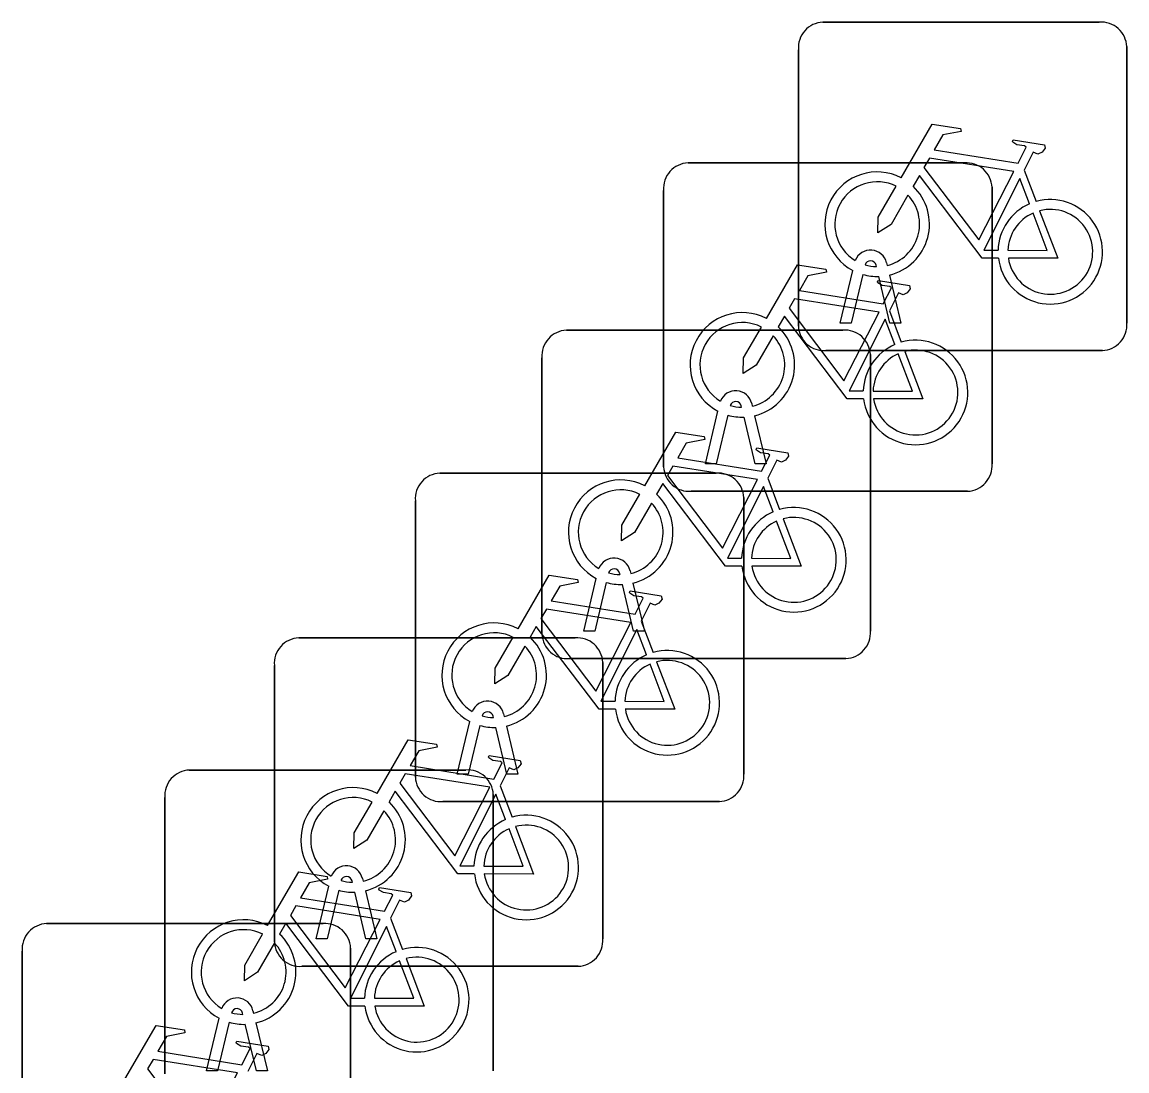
# Model space of a CAD drawing. Extents: x 158472 to 159562, y 388525 to 389606.
# Drawn here: x 158735.071 to 158738.432, y 388824.507 to 388827.698 of the extents above; entities that cross this region are included whole.
import ezdxf

# ---------------------------------------------------------------- set-up
doc = ezdxf.new("R2010")
doc.units = 0
doc.layers.add('IMGEO_Fietsenrek', color=7, linetype='Continuous')

msp = doc.modelspace()

# ---------------------------------------------------------------- linework, layer by layer
at = {"layer": 'IMGEO_Fietsenrek'}
for p, q in [((158737.5069, 388827.6975), (158738.3478, 388827.6975)), ((158738.3478, 388827.6975), (158737.5069, 388827.6975)), ((158737.4325, 388826.7729), (158737.4325, 388827.6138)), ((158737.4325, 388827.6138), (158737.4325, 388826.7729)), ((158738.4315, 388827.6231), (158738.4315, 388826.7822)), ((158738.4315, 388826.7822), (158738.4315, 388827.6231)), ((158737.0969, 388827.2695), (158737.9378, 388827.2695)), ((158737.9378, 388827.2695), (158737.0969, 388827.2695)), ((158738.1192, 388827.2472), (158738.1555, 388827.152)), ((158738.0215, 388827.1951), (158738.0215, 388826.3542)), ((158738.0215, 388826.3542), (158738.0215, 388827.1951)), ((158737.0225, 388826.3449), (158737.0225, 388827.1858)), ((158737.0225, 388827.1858), (158737.0225, 388826.3449)), ((158737.7006, 388826.9654), (158737.7024, 388826.9575)), ((158737.5595, 388826.7823), (158737.5978, 388826.9423)), ((158737.6282, 388826.9301), (158737.5929, 388826.7823)), ((158737.6699, 388826.9539), (158737.6689, 388826.9582)), ((158737.7094, 388826.9283), (158737.7444, 388826.7823)), ((158737.711, 388826.7823), (158737.6771, 388826.924)), ((158737.7092, 388826.8192), (158737.7455, 388826.724)), ((158736.7269, 388826.7605), (158737.5678, 388826.7605)), ((158737.5678, 388826.7605), (158736.7269, 388826.7605)), ((158737.5929, 388826.7823), (158737.5595, 388826.7823)), ((158737.7444, 388826.7823), (158737.711, 388826.7823)), ((158738.3571, 388826.6985), (158737.5162, 388826.6985)), ((158737.5162, 388826.6985), (158738.3571, 388826.6985)), ((158736.6525, 388825.8359), (158736.6525, 388826.6768)), ((158736.6525, 388826.6768), (158736.6525, 388825.8359)), ((158737.6515, 388826.6861), (158737.6515, 388825.8452)), ((158737.6515, 388825.8452), (158737.6515, 388826.6861)), ((158737.2599, 388826.5259), (158737.2589, 388826.5302)), ((158737.2906, 388826.5374), (158737.2924, 388826.5295)), ((158737.1495, 388826.3543), (158737.1878, 388826.5143)), ((158737.2182, 388826.5021), (158737.1829, 388826.3543)), ((158737.301, 388826.3543), (158737.2671, 388826.496)), ((158737.2994, 388826.5003), (158737.3344, 388826.3543)), ((158736.3419, 388826.3255), (158737.1828, 388826.3255)), ((158737.1828, 388826.3255), (158736.3419, 388826.3255)), ((158737.1829, 388826.3543), (158737.1495, 388826.3543)), ((158737.3344, 388826.3543), (158737.301, 388826.3543)), ((158737.3392, 388826.3102), (158737.3755, 388826.215)), ((158737.9471, 388826.2705), (158737.1062, 388826.2705)), ((158737.1062, 388826.2705), (158737.9471, 388826.2705)), ((158736.2675, 388825.4009), (158736.2675, 388826.2418)), ((158736.2675, 388826.2418), (158736.2675, 388825.4009)), ((158737.2665, 388826.2511), (158737.2665, 388825.4102)), ((158737.2665, 388825.4102), (158737.2665, 388826.2511)), ((158736.8899, 388826.0169), (158736.8889, 388826.0212)), ((158736.9206, 388826.0284), (158736.9224, 388826.0205)), ((158736.7795, 388825.8453), (158736.8178, 388826.0053)), ((158736.8482, 388825.9931), (158736.8129, 388825.8453)), ((158736.931, 388825.8453), (158736.8971, 388825.987)), ((158736.9294, 388825.9913), (158736.9644, 388825.8453)), ((158736.9542, 388825.8752), (158736.9905, 388825.78)), ((158735.9129, 388825.8245), (158736.7538, 388825.8245)), ((158736.7538, 388825.8245), (158735.9129, 388825.8245)), ((158736.8129, 388825.8453), (158736.7795, 388825.8453)), ((158736.9644, 388825.8453), (158736.931, 388825.8453)), ((158737.5771, 388825.7615), (158736.7362, 388825.7615)), ((158736.7362, 388825.7615), (158737.5771, 388825.7615)), ((158736.8375, 388825.7501), (158736.8375, 388824.9092)), ((158736.8375, 388824.9092), (158736.8375, 388825.7501)), ((158735.8385, 388824.8999), (158735.8385, 388825.7408)), ((158735.8385, 388825.7408), (158735.8385, 388824.8999)), ((158736.5049, 388825.5819), (158736.5039, 388825.5862)), ((158736.5356, 388825.5934), (158736.5374, 388825.5855)), ((158736.3945, 388825.4103), (158736.4328, 388825.5703)), ((158736.4632, 388825.5581), (158736.4279, 388825.4103)), ((158736.546, 388825.4103), (158736.5121, 388825.552)), ((158736.5444, 388825.5563), (158736.5794, 388825.4103)), ((158735.5799, 388825.4225), (158736.4208, 388825.4225)), ((158736.4208, 388825.4225), (158735.5799, 388825.4225)), ((158736.4279, 388825.4103), (158736.3945, 388825.4103)), ((158736.5794, 388825.4103), (158736.546, 388825.4103)), ((158736.5045, 388825.3481), (158736.5045, 388824.5072)), ((158736.5045, 388824.5072), (158736.5045, 388825.3481)), ((158736.5252, 388825.3742), (158736.5615, 388825.279)), ((158735.5055, 388824.4979), (158735.5055, 388825.3388)), ((158735.5055, 388825.3388), (158735.5055, 388824.4979)), ((158737.1921, 388825.3265), (158736.3512, 388825.3265)), ((158736.3512, 388825.3265), (158737.1921, 388825.3265)), ((158736.0759, 388825.0809), (158736.0749, 388825.0852)), ((158736.1066, 388825.0924), (158736.1084, 388825.0845)), ((158735.9655, 388824.9093), (158736.0038, 388825.0693)), ((158736.0342, 388825.0571), (158735.9989, 388824.9093)), ((158736.117, 388824.9093), (158736.0831, 388825.051)), ((158736.1154, 388825.0553), (158736.1504, 388824.9093)), ((158735.1459, 388824.9555), (158735.9868, 388824.9555)), ((158735.9868, 388824.9555), (158735.1459, 388824.9555)), ((158736.1922, 388824.9722), (158736.2285, 388824.877)), ((158735.9989, 388824.9093), (158735.9655, 388824.9093)), ((158736.0705, 388824.8811), (158736.0705, 388824.0402)), ((158736.0705, 388824.0402), (158736.0705, 388824.8811)), ((158736.1504, 388824.9093), (158736.117, 388824.9093)), ((158735.0715, 388824.0309), (158735.0715, 388824.8718)), ((158735.0715, 388824.8718), (158735.0715, 388824.0309)), ((158736.7631, 388824.8255), (158735.9222, 388824.8255)), ((158735.9222, 388824.8255), (158736.7631, 388824.8255)), ((158735.7429, 388824.6789), (158735.7419, 388824.6832)), ((158735.7736, 388824.6904), (158735.7754, 388824.6825)), ((158735.6325, 388824.5073), (158735.6708, 388824.6673)), ((158735.7012, 388824.6551), (158735.6659, 388824.5073)), ((158735.784, 388824.5073), (158735.7501, 388824.649)), ((158735.7824, 388824.6533), (158735.8174, 388824.5073)), ((158735.6659, 388824.5073), (158735.6325, 388824.5073)), ((158735.8174, 388824.5073), (158735.784, 388824.5073))]:
    msp.add_line(p, q, dxfattribs=at)
for points in [[(158737.7451, 388827.2242), (158737.8398, 388827.3877), (158737.926, 388827.3739), (158737.9277, 388827.3652), (158737.8716, 388827.3543), (158737.8454, 388827.309), (158738.1006, 388827.2682)], [(158738.1006, 388827.2682), (158738.1256, 388827.317), (158738.1205, 388827.321), (158738.0973, 388827.3247), (158738.0846, 388827.3322), (158738.0836, 388827.3353), (158738.0858, 388827.3399), (158738.1806, 388827.3248), (158738.1829, 388827.3145), (158738.1735, 388827.3021), (158738.1611, 388827.2957), (158738.1466, 388827.3019), (158738.1192, 388827.2472)], [(158738.0877, 388827.243), (158737.8309, 388827.284), (158737.8142, 388827.2552), (158737.9812, 388827.0349), (158738.0877, 388827.243)], [(158738.0408, 388826.9795), (158737.9911, 388826.9796), (158737.8004, 388827.2313), (158737.7814, 388827.1985)], [(158737.7658, 388827.1717), (158737.7142, 388827.0825), (158737.6743, 388827.0565), (158737.6755, 388827.104), (158737.73, 388827.1982)], [(158738.1357, 388827.145), (158738.1064, 388827.2218), (158737.997, 388827.0037), (158738.0397, 388827.0036)], [(158738.0697, 388827.0035), (158738.1896, 388827.0033), (158738.1464, 388827.1169)], [(158738.1662, 388827.1238), (158738.2212, 388826.9792), (158738.0711, 388826.9795)], [(158737.3351, 388826.7962), (158737.4298, 388826.9597), (158737.516, 388826.9459), (158737.5177, 388826.9372), (158737.4616, 388826.9263), (158737.4354, 388826.881), (158737.6906, 388826.8402)], [(158737.6906, 388826.8402), (158737.7156, 388826.889), (158737.7105, 388826.893), (158737.6873, 388826.8967), (158737.6746, 388826.9042), (158737.6736, 388826.9073), (158737.6758, 388826.9119), (158737.7706, 388826.8968), (158737.7729, 388826.8865), (158737.7635, 388826.8741), (158737.7511, 388826.8677), (158737.7366, 388826.8739), (158737.7092, 388826.8192)], [(158737.6777, 388826.815), (158737.4209, 388826.856), (158737.4042, 388826.8272), (158737.5712, 388826.6069), (158737.6777, 388826.815)], [(158737.6308, 388826.5515), (158737.5811, 388826.5516), (158737.3904, 388826.8033), (158737.3714, 388826.7705)], [(158737.7257, 388826.717), (158737.6964, 388826.7938), (158737.587, 388826.5757), (158737.6297, 388826.5756)], [(158737.3558, 388826.7437), (158737.3042, 388826.6545), (158737.2643, 388826.6285), (158737.2655, 388826.676), (158737.32, 388826.7702)], [(158737.7562, 388826.6958), (158737.8112, 388826.5512), (158737.6611, 388826.5515)], [(158737.6597, 388826.5755), (158737.7796, 388826.5753), (158737.7364, 388826.6889)], [(158736.9651, 388826.2872), (158737.0598, 388826.4507), (158737.146, 388826.4369), (158737.1477, 388826.4282), (158737.0916, 388826.4173), (158737.0654, 388826.372), (158737.3206, 388826.3312)], [(158737.3206, 388826.3312), (158737.3456, 388826.38), (158737.3405, 388826.384), (158737.3173, 388826.3877), (158737.3046, 388826.3952), (158737.3036, 388826.3983), (158737.3058, 388826.4029), (158737.4006, 388826.3878), (158737.4029, 388826.3775), (158737.3935, 388826.3651), (158737.3811, 388826.3587), (158737.3666, 388826.3649), (158737.3392, 388826.3102)], [(158737.3077, 388826.306), (158737.0509, 388826.347), (158737.0342, 388826.3182), (158737.2012, 388826.0979), (158737.3077, 388826.306)], [(158737.2608, 388826.0425), (158737.2111, 388826.0426), (158737.0204, 388826.2943), (158737.0014, 388826.2615)], [(158736.9858, 388826.2347), (158736.9342, 388826.1455), (158736.8943, 388826.1195), (158736.8955, 388826.167), (158736.95, 388826.2612)], [(158737.3557, 388826.208), (158737.3264, 388826.2848), (158737.217, 388826.0667), (158737.2597, 388826.0666)], [(158737.2897, 388826.0665), (158737.4096, 388826.0663), (158737.3664, 388826.1799)], [(158737.3862, 388826.1868), (158737.4412, 388826.0422), (158737.2911, 388826.0425)], [(158736.5801, 388825.8522), (158736.6748, 388826.0157), (158736.761, 388826.0019), (158736.7627, 388825.9932), (158736.7066, 388825.9823), (158736.6804, 388825.937), (158736.9356, 388825.8962)], [(158736.9356, 388825.8962), (158736.9606, 388825.945), (158736.9555, 388825.949), (158736.9323, 388825.9527), (158736.9196, 388825.9602), (158736.9186, 388825.9633), (158736.9208, 388825.9679), (158737.0156, 388825.9528), (158737.0179, 388825.9425), (158737.0085, 388825.9301), (158736.9961, 388825.9237), (158736.9816, 388825.9299), (158736.9542, 388825.8752)], [(158736.9227, 388825.871), (158736.6659, 388825.912), (158736.6492, 388825.8832), (158736.8162, 388825.6629), (158736.9227, 388825.871)], [(158736.8758, 388825.6075), (158736.8261, 388825.6076), (158736.6354, 388825.8593), (158736.6164, 388825.8265)], [(158736.6008, 388825.7997), (158736.5492, 388825.7105), (158736.5093, 388825.6845), (158736.5105, 388825.732), (158736.565, 388825.8262)], [(158736.9707, 388825.773), (158736.9414, 388825.8498), (158736.832, 388825.6317), (158736.8747, 388825.6316)], [(158737.0012, 388825.7518), (158737.0562, 388825.6072), (158736.9061, 388825.6075)], [(158736.9047, 388825.6315), (158737.0246, 388825.6313), (158736.9814, 388825.7449)], [(158736.1511, 388825.3512), (158736.2458, 388825.5147), (158736.332, 388825.5009), (158736.3337, 388825.4922), (158736.2776, 388825.4813), (158736.2514, 388825.436), (158736.5066, 388825.3952)], [(158736.5066, 388825.3952), (158736.5316, 388825.444), (158736.5265, 388825.448), (158736.5033, 388825.4517), (158736.4906, 388825.4592), (158736.4896, 388825.4623), (158736.4918, 388825.4669), (158736.5866, 388825.4518), (158736.5889, 388825.4415), (158736.5795, 388825.4291), (158736.5671, 388825.4227), (158736.5526, 388825.4289), (158736.5252, 388825.3742)], [(158736.4937, 388825.37), (158736.2369, 388825.411), (158736.2202, 388825.3822), (158736.3872, 388825.1619), (158736.4937, 388825.37)], [(158736.4468, 388825.1065), (158736.3971, 388825.1066), (158736.2064, 388825.3583), (158736.1874, 388825.3255)], [(158736.5417, 388825.272), (158736.5124, 388825.3488), (158736.403, 388825.1307), (158736.4457, 388825.1306)], [(158736.1718, 388825.2987), (158736.1202, 388825.2095), (158736.0803, 388825.1835), (158736.0815, 388825.231), (158736.136, 388825.3252)], [(158736.5722, 388825.2508), (158736.6272, 388825.1062), (158736.4771, 388825.1065)], [(158736.4757, 388825.1305), (158736.5956, 388825.1303), (158736.5524, 388825.2439)], [(158735.8181, 388824.9492), (158735.9128, 388825.1127), (158735.999, 388825.0989), (158736.0007, 388825.0902), (158735.9446, 388825.0793), (158735.9184, 388825.034), (158736.1736, 388824.9932)], [(158736.1736, 388824.9932), (158736.1986, 388825.042), (158736.1935, 388825.046), (158736.1703, 388825.0497), (158736.1576, 388825.0572), (158736.1566, 388825.0603), (158736.1588, 388825.0649), (158736.2536, 388825.0498), (158736.2559, 388825.0395), (158736.2465, 388825.0271), (158736.2341, 388825.0207), (158736.2196, 388825.0269), (158736.1922, 388824.9722)], [(158736.1607, 388824.968), (158735.9039, 388825.009), (158735.8872, 388824.9802), (158736.0542, 388824.7599), (158736.1607, 388824.968)], [(158736.1138, 388824.7045), (158736.0641, 388824.7046), (158735.8734, 388824.9563), (158735.8544, 388824.9235)], [(158736.2087, 388824.87), (158736.1794, 388824.9468), (158736.07, 388824.7287), (158736.1127, 388824.7286)], [(158735.8388, 388824.8967), (158735.7872, 388824.8075), (158735.7473, 388824.7815), (158735.7485, 388824.829), (158735.803, 388824.9232)], [(158736.2392, 388824.8488), (158736.2942, 388824.7042), (158736.1441, 388824.7045)], [(158736.1427, 388824.7285), (158736.2626, 388824.7283), (158736.2194, 388824.8419)], [(158735.3841, 388824.4822), (158735.4788, 388824.6457), (158735.565, 388824.6319), (158735.5667, 388824.6232), (158735.5106, 388824.6123), (158735.4844, 388824.567), (158735.7396, 388824.5262)], [(158735.7396, 388824.5262), (158735.7646, 388824.575), (158735.7595, 388824.579), (158735.7363, 388824.5827), (158735.7236, 388824.5902), (158735.7226, 388824.5933), (158735.7248, 388824.5979), (158735.8196, 388824.5828), (158735.8219, 388824.5725), (158735.8125, 388824.5601), (158735.8001, 388824.5537), (158735.7856, 388824.5599), (158735.7582, 388824.5052)], [(158735.7267, 388824.501), (158735.4699, 388824.542), (158735.4532, 388824.5132), (158735.6202, 388824.2929), (158735.7267, 388824.501)]]:
    msp.add_lwpolyline(points, dxfattribs=at)
for centre, radius, start, end in [((158737.5102, 388827.6196), 0.0779, 92.4484, 184.2845), ((158737.5102, 388827.6196), 0.0779, 92.4484, 184.2845), ((158738.3536, 388827.6198), 0.0779, 2.4484, 94.2845), ((158738.3536, 388827.6198), 0.0779, 2.4484, 94.2845), ((158737.1002, 388827.1916), 0.0779, 92.4484, 184.2845), ((158737.1002, 388827.1916), 0.0779, 92.4484, 184.2845), ((158737.9436, 388827.1918), 0.0779, 2.4484, 94.2845), ((158737.9436, 388827.1918), 0.0779, 2.4484, 94.2845), ((158737.6721, 388827.0829), 0.159, 62.6766, 242.1369), ((158737.6721, 388827.0829), 0.129, 63.3192, 238.903), ((158737.6721, 388827.0829), 0.159, 283.5766, 46.6042), ((158737.6721, 388827.0829), 0.129, 283.6043, 43.4302), ((158738.1987, 388826.9989), 0.159, 113.3408, 178.3217), ((158738.1987, 388826.9989), 0.159, 187.0065, 105.7708), ((158738.1987, 388826.9989), 0.129, 188.6715, 104.5883), ((158738.1987, 388826.9989), 0.129, 113.923, 177.9556), ((158737.6519, 388826.9543), 0.0499, 12.8025, 158.6934), ((158737.6519, 388826.9543), 0.0174, 12.8025, 163.4502), ((158737.6721, 388827.0829), 0.159, 253.9967, 271.7867), ((158737.6721, 388827.0829), 0.129, 253.415, 269.0204), ((158737.2621, 388826.6549), 0.159, 62.6766, 242.1369), ((158736.7302, 388826.6826), 0.0779, 92.4484, 184.2845), ((158736.7302, 388826.6826), 0.0779, 92.4484, 184.2845), ((158737.2621, 388826.6549), 0.129, 63.3192, 238.903), ((158737.2621, 388826.6549), 0.159, 283.5766, 46.6042), ((158737.5104, 388826.7762), 0.0779, 182.4484, 274.2845), ((158737.5104, 388826.7762), 0.0779, 182.4484, 274.2845), ((158737.5736, 388826.6828), 0.0779, 2.4484, 94.2845), ((158737.5736, 388826.6828), 0.0779, 2.4484, 94.2845), ((158738.3538, 388826.7764), 0.0779, 272.4484, 4.2845), ((158738.3538, 388826.7764), 0.0779, 272.4484, 4.2845), ((158737.2621, 388826.6549), 0.129, 283.6043, 43.4302), ((158737.7887, 388826.5709), 0.159, 187.0065, 105.7708), ((158737.7887, 388826.5709), 0.159, 113.3408, 178.3217), ((158737.7887, 388826.5709), 0.129, 188.6715, 104.5883), ((158737.7887, 388826.5709), 0.129, 113.923, 177.9556), ((158737.2419, 388826.5263), 0.0499, 12.8025, 158.6934), ((158737.2419, 388826.5263), 0.0174, 12.8025, 163.4502), ((158737.2621, 388826.6549), 0.129, 253.415, 269.0204), ((158737.2621, 388826.6549), 0.159, 253.9967, 271.7867), ((158736.3452, 388826.2476), 0.0779, 92.4484, 184.2845), ((158736.3452, 388826.2476), 0.0779, 92.4484, 184.2845), ((158737.1004, 388826.3482), 0.0779, 182.4484, 274.2845), ((158737.1004, 388826.3482), 0.0779, 182.4484, 274.2845), ((158737.1886, 388826.2478), 0.0779, 2.4484, 94.2845), ((158737.1886, 388826.2478), 0.0779, 2.4484, 94.2845), ((158737.9438, 388826.3484), 0.0779, 272.4484, 4.2845), ((158737.9438, 388826.3484), 0.0779, 272.4484, 4.2845), ((158736.8921, 388826.1459), 0.159, 62.6766, 242.1369), ((158736.8921, 388826.1459), 0.129, 63.3192, 238.903), ((158736.8921, 388826.1459), 0.159, 283.5766, 46.6042), ((158736.8921, 388826.1459), 0.129, 283.6043, 43.4302), ((158737.4187, 388826.0619), 0.159, 187.0065, 105.7708), ((158737.4187, 388826.0619), 0.159, 113.3408, 178.3217), ((158737.4187, 388826.0619), 0.129, 188.6715, 104.5883), ((158737.4187, 388826.0619), 0.129, 113.923, 177.9556), ((158736.8719, 388826.0173), 0.0499, 12.8025, 158.6934), ((158736.8719, 388826.0173), 0.0174, 12.8025, 163.4502), ((158736.8921, 388826.1459), 0.129, 253.415, 269.0204), ((158736.8921, 388826.1459), 0.159, 253.9967, 271.7867), ((158736.5071, 388825.7109), 0.159, 62.6766, 242.1369), ((158735.9162, 388825.7466), 0.0779, 92.4484, 184.2845), ((158735.9162, 388825.7466), 0.0779, 92.4484, 184.2845), ((158736.5071, 388825.7109), 0.129, 63.3192, 238.903), ((158736.5071, 388825.7109), 0.159, 283.5766, 46.6042), ((158736.7304, 388825.8392), 0.0779, 182.4484, 274.2845), ((158736.7304, 388825.8392), 0.0779, 182.4484, 274.2845), ((158736.7596, 388825.7468), 0.0779, 2.4484, 94.2845), ((158736.7596, 388825.7468), 0.0779, 2.4484, 94.2845), ((158737.5738, 388825.8394), 0.0779, 272.4484, 4.2845), ((158737.5738, 388825.8394), 0.0779, 272.4484, 4.2845), ((158736.5071, 388825.7109), 0.129, 283.6043, 43.4302), ((158737.0337, 388825.6269), 0.159, 187.0065, 105.7708), ((158737.0337, 388825.6269), 0.159, 113.3408, 178.3217), ((158737.0337, 388825.6269), 0.129, 188.6715, 104.5883), ((158737.0337, 388825.6269), 0.129, 113.923, 177.9556), ((158736.4869, 388825.5823), 0.0499, 12.8025, 158.6934), ((158736.4869, 388825.5823), 0.0174, 12.8025, 163.4502), ((158736.5071, 388825.7109), 0.129, 253.415, 269.0204), ((158736.5071, 388825.7109), 0.159, 253.9967, 271.7867), ((158735.5832, 388825.3446), 0.0779, 92.4484, 184.2845), ((158735.5832, 388825.3446), 0.0779, 92.4484, 184.2845), ((158736.4266, 388825.3448), 0.0779, 2.4484, 94.2845), ((158736.4266, 388825.3448), 0.0779, 2.4484, 94.2845), ((158736.3454, 388825.4042), 0.0779, 182.4484, 274.2845), ((158736.3454, 388825.4042), 0.0779, 182.4484, 274.2845), ((158737.1888, 388825.4044), 0.0779, 272.4484, 4.2845), ((158737.1888, 388825.4044), 0.0779, 272.4484, 4.2845), ((158736.0781, 388825.2099), 0.159, 62.6766, 242.1369), ((158736.0781, 388825.2099), 0.129, 63.3192, 238.903), ((158736.0781, 388825.2099), 0.159, 283.5766, 46.6042), ((158736.0781, 388825.2099), 0.129, 283.6043, 43.4302), ((158736.6047, 388825.1259), 0.159, 187.0065, 105.7708), ((158736.6047, 388825.1259), 0.159, 113.3408, 178.3217), ((158736.6047, 388825.1259), 0.129, 188.6715, 104.5883), ((158736.6047, 388825.1259), 0.129, 113.923, 177.9556), ((158736.0579, 388825.0813), 0.0499, 12.8025, 158.6934), ((158736.0579, 388825.0813), 0.0174, 12.8025, 163.4502), ((158736.0781, 388825.2099), 0.129, 253.415, 269.0204), ((158736.0781, 388825.2099), 0.159, 253.9967, 271.7867), ((158735.1492, 388824.8776), 0.0779, 92.4484, 184.2845), ((158735.1492, 388824.8776), 0.0779, 92.4484, 184.2845), ((158735.7451, 388824.8079), 0.159, 62.6766, 242.1369), ((158735.9926, 388824.8778), 0.0779, 2.4484, 94.2845), ((158735.9926, 388824.8778), 0.0779, 2.4484, 94.2845), ((158735.7451, 388824.8079), 0.129, 63.3192, 238.903), ((158735.7451, 388824.8079), 0.159, 283.5766, 46.6042), ((158735.7451, 388824.8079), 0.129, 283.6043, 43.4302), ((158735.9164, 388824.9032), 0.0779, 182.4484, 274.2845), ((158735.9164, 388824.9032), 0.0779, 182.4484, 274.2845), ((158736.2717, 388824.7239), 0.159, 187.0065, 105.7708), ((158736.7598, 388824.9034), 0.0779, 272.4484, 4.2845), ((158736.7598, 388824.9034), 0.0779, 272.4484, 4.2845), ((158736.2717, 388824.7239), 0.159, 113.3408, 178.3217), ((158736.2717, 388824.7239), 0.129, 188.6715, 104.5883), ((158736.2717, 388824.7239), 0.129, 113.923, 177.9556), ((158735.7249, 388824.6793), 0.0499, 12.8025, 158.6934), ((158735.7249, 388824.6793), 0.0174, 12.8025, 163.4502), ((158735.7451, 388824.8079), 0.129, 253.415, 269.0204), ((158735.7451, 388824.8079), 0.159, 253.9967, 271.7867)]:
    msp.add_arc(centre, radius, start, end, dxfattribs=at)

doc.saveas('drawing.dxf')
